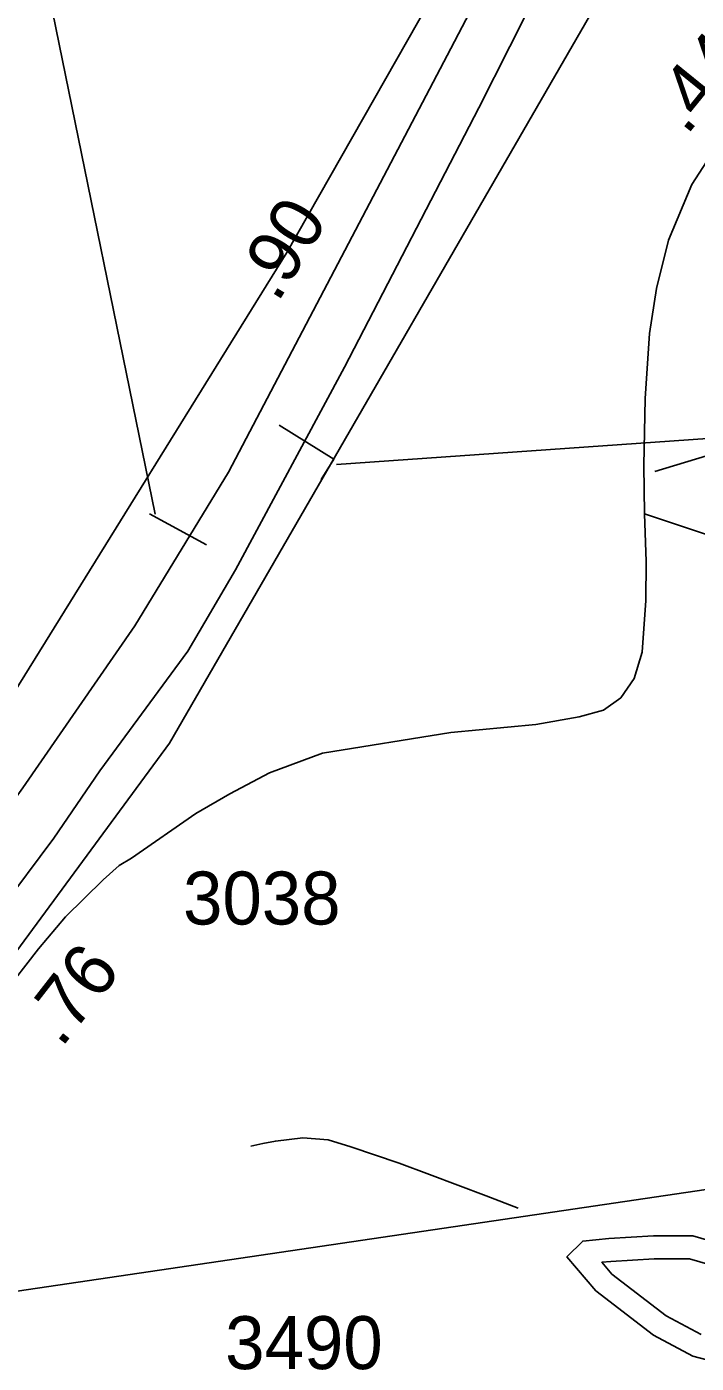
# Model space of a CAD drawing. Extents: x 1662474 to 1856135, y 779280 to 917889.
# Drawn here: x 1780399 to 1781980, y 820297 to 823451 of the extents above; entities that cross this region are included whole.
import ezdxf

# ---------------------------------------------------------------- set-up
doc = ezdxf.new("R2010")
doc.units = 0
for name, color, linetype in [('Exist Boundary Political City Limit New', 7, 'Continuous'), ('Exist Hydrographic Buffer Line', 7, 'Continuous'), ('Exist Hydrographic Misc Water Feature', 7, 'Continuous'), ('Exist Hydrographic Pond Over 1500 Sq Ft', 7, 'Continuous'), ('Exist Road Primary Interstate Divided Center Attributed', 7, 'Continuous'), ('Exist Road Primary Interstate Mileage Hundredths English Label', 7, 'Continuous'), ('Exist Road Primary Interstate Structure Cantilever Sign Number Label', 7, 'Continuous'), ('Exist Road Primary Interstate Structure Ovrhead Sign CELL', 7, 'Continuous'), ('Exist Road Primary NC Structure Cantilever Sign CELL', 7, 'Continuous'), ('Exist Road Secondary Mileage Hundredths English Label', 7, 'Continuous'), ('Exist Road Secondary Structure Standard Bridge Number Label', 7, 'Continuous'), ('Exist Road Secondary Type 51 Attributed', 7, 'Continuous'), ('Exist Road Secondary Type 51 Number Label', 7, 'Continuous'), ('Map Preparation Boundary City Limit Buffer Line', 7, 'Continuous')]:
    doc.layers.add(name, color=color, linetype=linetype)

msp = doc.modelspace()

# ---------------------------------------------------------------- linework, layer by layer
at = {"layer": 'Exist Boundary Political City Limit New'}
for points in [[(1780370.2, 821881.1), (1781013.1, 822918.2), (1781477.4, 823734.9), (1781477.5, 823840.6), (1781536.1, 823837.9), (1781555.5, 824259.8), (1781728.8, 824232.1), (1782541.5, 825773.9), (1782936.2, 826552.5), (1783088.9, 826853.5), (1783089, 827051.7), (1783189.1, 827051.2), (1783383.2, 827492.5), (1783511.5, 827873.9), (1783644.9, 828645.9)], [(1784851.6, 828127.6), (1784736.2, 827989.2), (1784621.4, 828030.9), (1784373.2, 827798.9), (1783999.2, 827584.3), (1783744, 827335.1), (1783558.4, 827047.8), (1783555.4, 826351.2), (1783244.2, 826351.3), (1783214.4, 826291.1), (1783292.9, 826292.6), (1783290.8, 826039.9), (1783089.5, 826043.2), (1782644.2, 825139.2), (1782396, 824637.1), (1782235.9, 824313.4), (1782178.2, 824182.8), (1781882.8, 823745.4), (1780736.1, 821760.1), (1780217.8, 821056.5)]]:
    msp.add_lwpolyline(points, dxfattribs=at)
at = {"layer": 'Exist Hydrographic Buffer Line'}
msp.add_lwpolyline([(1782152.9, 820488.2), (1781963.5, 820543.1), (1781880.1, 820543.1), (1781777.7, 820537.1), (1781756.9, 820535.1), (1781780.3, 820507.4), (1781908.2, 820408.7), (1781991.3, 820364.4)], dxfattribs=at)
at = {"layer": 'Exist Hydrographic Misc Water Feature'}
for points in [[(1781881.5, 822401.3), (1782003.7, 822438.5)], [(1780928.2, 820809.5), (1780956.3, 820815.3), (1780986.4, 820821.1), (1781050.6, 820828.7), (1781110.5, 820824.3), (1781164.4, 820807.9), (1781278.2, 820769.1), (1781350, 820742.6), (1781483.7, 820691.6), (1781559.3, 820663.1)]]:
    msp.add_lwpolyline(points, dxfattribs=at)
at = {"layer": 'Exist Hydrographic Pond Over 1500 Sq Ft'}
msp.add_lwpolyline([(1782163, 820542), (1781971.3, 820597.7), (1781878.5, 820597.7), (1781773.4, 820591.5), (1781711.5, 820585.3), (1781674.4, 820548.2), (1781742.4, 820467.8), (1781878.5, 820362.7), (1781971.3, 820313.3), (1782113.5, 820276.2)], dxfattribs=at)
at = {"layer": 'Exist Road Primary Interstate Divided Center Attributed'}
for points in [[(1781864.8, 824287.8), (1781400.6, 823400.1), (1780875.6, 822400.3), (1780654.1, 822037.2), (1780389.7, 821655), (1780227.5, 821427.6), (1780052.7, 821232.2), (1779672.3, 820825.9), (1779417.5, 820596.8), (1779192.9, 820393.3)], [(1779719.5, 820737.1), (1780093.9, 821098.5), (1780258.4, 821278.5), (1780335.5, 821365.9), (1780463.4, 821535.7), (1780572, 821695.1), (1780779.4, 821977.3), (1780891.7, 822169.3), (1781149.5, 822647.4), (1781466.4, 823259.9), (1781978.4, 824273.8)]]:
    msp.add_lwpolyline(points, dxfattribs=at)
at = {"layer": 'Exist Road Primary Interstate Structure Cantilever Sign Number Label'}
msp.add_line((1781130.6, 822417.8), (1786804.6, 822816), dxfattribs=at)
at = {"layer": 'Exist Road Primary Interstate Structure Ovrhead Sign CELL'}
for p, q in [((1780702.5, 822301.1), (1780001.3, 825732.4)), ((1780688.7, 822301.3), (1780823.6, 822228.7))]:
    msp.add_line(p, q, dxfattribs=at)
at = {"layer": 'Exist Road Primary NC Structure Cantilever Sign CELL'}
for q in [(1780995.2, 822510.8), (1781094, 822382.3)]:
    msp.add_line((1781124.1, 822430.8), q, dxfattribs=at)
at = {"layer": 'Exist Road Secondary Structure Standard Bridge Number Label'}
msp.add_line((1779323.6, 820310.8), (1782186.8, 820734.4), dxfattribs=at)
at = {"layer": 'Exist Road Secondary Type 51 Attributed'}
for points in [[(1781857.4, 822301.4), (1781855.8, 822415.3), (1781858.7, 822573.5), (1781869.4, 822727.5), (1781886, 822833.2), (1781914.2, 822947.2), (1781969.1, 823079), (1782039.6, 823188.5), (1782110.4, 823298.3), (1782239.1, 823459.5), (1782313.5, 823551.2), (1782378.1, 823597.1), (1782444.4, 823630.6), (1782544.6, 823664.3), (1782721.6, 823721.9), (1782843.5, 823771.3), (1782941.5, 823814.1), (1783007.9, 823848.8), (1783190.7, 823951.8)], [(1780342.7, 821166.6), (1780427.1, 821275.1), (1780490.4, 821350.4), (1780579.7, 821437.9), (1780617.6, 821471.4), (1780646.6, 821489.2), (1780798.4, 821594.1), (1780878.8, 821640.9), (1780972.5, 821690), (1781097.5, 821736.9), (1781400.5, 821785.6), (1781600.8, 821804.4), (1781702.9, 821822.1), (1781761, 821837.9), (1781801.3, 821867.6), (1781833.4, 821913.3), (1781851.8, 821975.3), (1781860.5, 822097.2), (1781861, 822189.4), (1781857.4, 822301.4)], [(1781857.4, 822301.4), (1782057.7, 822234.9), (1782274.5, 822162.6), (1782501.2, 822077.3), (1782613, 822038.5), (1782662.2, 822021.4), (1782783.7, 821955.8), (1782895.4, 821880.2), (1783003.8, 821778.5), (1783161.5, 821597.9)]]:
    msp.add_lwpolyline(points, dxfattribs=at)
at = {"layer": 'Map Preparation Boundary City Limit Buffer Line'}
for points in [[(1780370.2, 821881.1), (1781013.1, 822918.2), (1781477.4, 823734.9), (1781477.5, 823840.6), (1781536.1, 823837.9), (1781555.5, 824259.8), (1781728.8, 824232.1), (1782541.5, 825773.9), (1782936.2, 826552.5), (1783088.9, 826853.5), (1783089, 827051.7), (1783189.1, 827051.2), (1783383.2, 827492.5), (1783511.5, 827873.9), (1783644.9, 828645.9)], [(1784851.6, 828127.6), (1784736.2, 827989.2), (1784621.4, 828030.9), (1784373.2, 827798.9), (1783999.2, 827584.3), (1783744, 827335.1), (1783558.4, 827047.8), (1783555.4, 826351.2), (1783244.2, 826351.3), (1783214.4, 826291.1), (1783292.9, 826292.6), (1783290.8, 826039.9), (1783089.5, 826043.2), (1782644.2, 825139.2), (1782396, 824637.1), (1782235.9, 824313.4), (1782178.2, 824182.8), (1781882.8, 823745.4), (1780736.1, 821760.1), (1780217.8, 821056.5)]]:
    msp.add_lwpolyline(points, dxfattribs=at)

# ---------------------------------------------------------------- texts
at = {"layer": 'Exist Road Primary Interstate Mileage Hundredths English Label'}
msp.add_text('.90', height=125, rotation=58.6072, dxfattribs=at).set_placement((1780991.2, 822797.4))
at = {"layer": 'Exist Road Secondary Mileage Hundredths English Label'}
for s, rotation, p in [('.44', 50.9461, (1781956.7, 823192.5)), ('.76', 52.1113, (1780481.1, 821039.1))]:
    msp.add_text(s, height=125, rotation=rotation, dxfattribs=at).set_placement(p)
at = {"layer": 'Exist Road Secondary Type 51 Number Label'}
for s, p in [('3038', (1780768.2, 821332.3)), ('3490', (1780867.6, 820282.9))]:
    msp.add_text(s, height=125, dxfattribs=at).set_placement(p)

doc.saveas('drawing.dxf')
